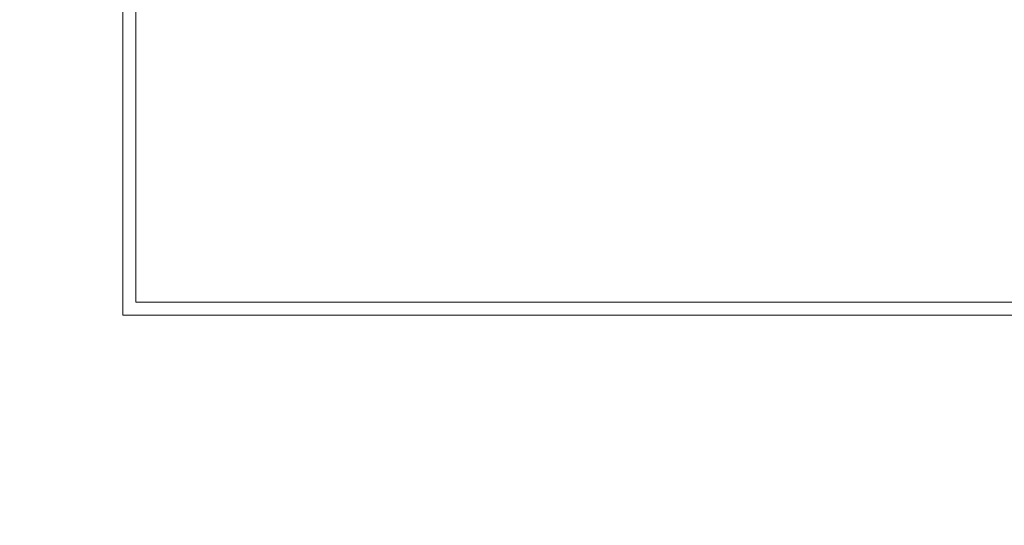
# Model space of a CAD drawing. Header units: millimetres. Extents: x -20950785 to 389010297, y -11535949 to 14056629.
# Tile 477 of 654: x 16021394 to 16097871, y -473855 to -434621. Entities that reach past the tile are written whole.
import ezdxf

# ---------------------------------------------------------------- set-up
doc = ezdxf.new("R2010")
doc.units = ezdxf.units.MM
doc.header["$LTSCALE"] = 60
doc.header["$MEASUREMENT"] = 0
doc.layers.add('TEX', color=6, linetype='Continuous')

msp = doc.modelspace()

# ---------------------------------------------------------------- linework, layer by layer
at = {"color": 7, "linetype": 'Continuous', "lineweight": 9, "ltscale": 2, "elevation": -2327.17}
for points in [[(16029413, -251402), (16325447, -251402), (16325447, -457541), (16029413, -457541)], [(16030413, -252402), (16324447, -252402), (16324447, -456541), (16030413, -456541)]]:
    msp.add_lwpolyline(points, close=True, dxfattribs=at)
at = {"color": 7, "linetype": 'Continuous', "lineweight": 9, "ltscale": 2}
msp.add_circle((16160900.55, -355869.55), 347474.95, dxfattribs=at)

# ---------------------------------------------------------------- texts
at = {"layer": 'TEX', "color": 7, "lineweight": 9, "char_height": 1250, "width": 21243.5474, "attachment_point": 1}
for insert in [(14736973.54, -437186.26), (13617883.17, -445195.25)]:
    msp.add_mtext('\\pi610.48396;{\\fTimes New Roman|b1|i0|c0|p18;TYPICAL SECTION OF \\P\\pi2269.62414;RETAINING WALL }', dxfattribs=dict(at, insert=insert))

doc.saveas('drawing.dxf')
